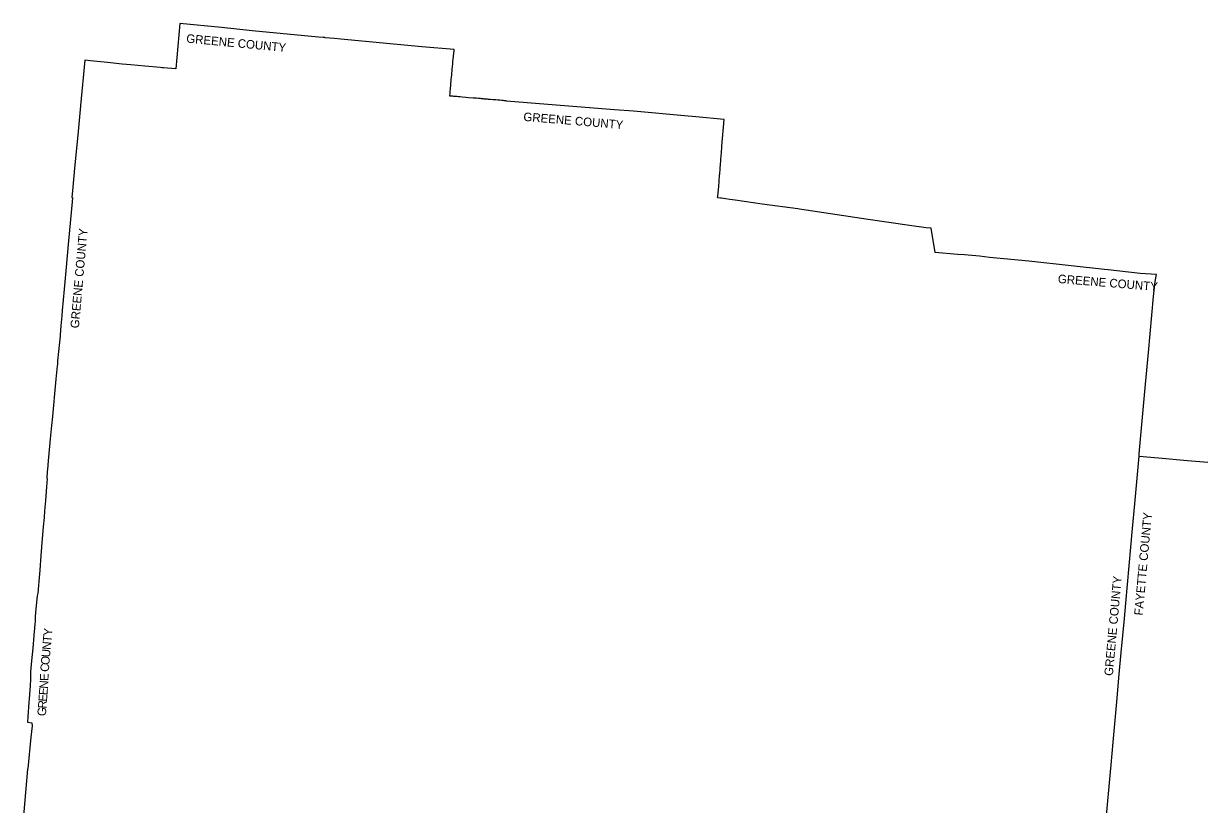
# Model space of a CAD drawing. Extents: x 1442749 to 1756758, y 235267 to 677782.
# Drawn here: x 1514077 to 1651408, y 586789 to 677782 of the extents above; entities that cross this region are included whole.
import ezdxf

# ---------------------------------------------------------------- set-up
doc = ezdxf.new("R2010")
doc.units = 0
doc.layers.add('GM_X_Adjacent_County', color=7, linetype='Continuous')
doc.layers.add('GM_X_Adjacent_County_Text', color=7, linetype='Continuous')

msp = doc.modelspace()

# ---------------------------------------------------------------- linework, layer by layer
at = {"layer": 'GM_X_Adjacent_County'}
for points in [[(1640197, 585063), (1640696, 590579), (1640772, 591419), (1641010, 594042), (1641435, 598750), (1641726, 601963), (1641954, 604485), (1642314, 608472), (1642473, 610227), (1643260, 618938), (1643522, 621830), (1644023, 627376), (1644047, 627642), (1644788, 635767), (1645124, 639449), (1645710, 645966), (1645905, 647740), (1646054, 648559), (1644155, 648666), (1640422, 649068), (1640009, 649114), (1636122, 649546), (1631173, 650097), (1626598, 650535), (1625424, 650665), (1624132, 650799), (1623695, 650826), (1622857, 650878), (1620274, 651118), (1619806, 653933), (1619239, 653996), (1617265, 654250), (1612466, 654942), (1604465, 656151), (1604274, 656176), (1600121, 656741), (1596967, 657204), (1596349, 657295), (1595866, 657359), (1595384, 657425), (1595267, 657439), (1594963, 657480), (1594917, 657488), (1594938, 657643), (1595059, 658846), (1595073, 659009), (1595093, 659204), (1595104, 659335), (1595118, 659531), (1595126, 659678), (1595140, 659842), (1595148, 659923), (1595164, 660136), (1595173, 660253), (1595186, 660399), (1595213, 660707), (1595240, 661033), (1595257, 661229), (1595263, 661304), (1595277, 661490), (1595297, 661719), (1595309, 661866), (1595319, 661997), (1595381, 662748), (1595402, 663010), (1595412, 663157), (1595426, 663320), (1595434, 663418), (1595436, 663451), (1595436, 663458), (1595437, 663467), (1595437, 663472), (1595438, 663478), (1595438, 663482), (1595705, 666584), (1592391, 666912), (1591062, 667038), (1585119, 667576), (1582933, 667735), (1578532, 668072), (1570322, 668755), (1570312, 668760), (1570301, 668764), (1570269, 668771), (1570203, 668779), (1570072, 668792), (1569942, 668804), (1569778, 668819), (1569560, 668838), (1569337, 668856), (1569091, 668878), (1569047, 668882), (1568879, 668898), (1568732, 668911), (1568470, 668934), (1568369, 668944), (1568241, 668953), (1568110, 668962), (1567897, 668978), (1567750, 668991), (1567669, 668999), (1567522, 669011), (1567440, 669018), (1567293, 669031), (1567195, 669040), (1567080, 669050), (1566853, 669071), (1566657, 669087), (1566452, 669103), (1565919, 669147), (1565611, 669175), (1565159, 669214), (1564950, 669232), (1564747, 669248), (1564535, 669265), (1564360, 669280), (1564217, 669293), (1564081, 669304), (1563861, 669322), (1563728, 669335), (1563736, 669409), (1563757, 669620), (1563769, 669761), (1563785, 669918), (1563802, 670123), (1563818, 670298), (1563834, 670494), (1563847, 670625), (1563857, 670723), (1563867, 670837), (1563885, 671033), (1563908, 671262), (1563960, 671817), (1563976, 671997), (1563999, 672242), (1564021, 672471), (1564077, 673086), (1564099, 673317), (1564227, 674652), (1564236, 674766), (1560479, 675078), (1551023, 675968), (1550299, 676036), (1549222, 676138), (1549164, 676143), (1549055, 676153), (1548977, 676162), (1548435, 676212), (1540699, 676942), (1537119, 677318), (1532283, 677782), (1532041, 675147), (1531797, 672489), (1530391, 672620), (1530185, 672639), (1530038, 672653), (1528215, 672823), (1526582, 672974), (1525567, 673069), (1523836, 673230), (1521863, 673437), (1521202, 673511), (1520709, 668235), (1520705, 668193), (1520384, 664777), (1520023, 660938), (1519813, 658703), (1519703, 657526), (1519767, 657522), (1519721, 657005), (1519315, 652452), (1519006, 648972), (1518813, 646827), (1518591, 644340), (1518536, 643720), (1518431, 642543), (1518332, 641513), (1518326, 641371), (1518259, 640662), (1518157, 639578), (1518047, 638486), (1518013, 638056), (1517996, 637880), (1517956, 637494), (1517851, 636348), (1517401, 631589), (1517372, 631282), (1517339, 630940), (1517193, 629398), (1517070, 628091), (1516950, 626823), (1516853, 625802), (1516837, 625626), (1516829, 625517), (1516813, 625303), (1516799, 625124), (1516799, 624956), (1516805, 624838), (1516816, 624734), (1516766, 623815), (1516721, 623276), (1516627, 622180), (1516526, 620993), (1516461, 620230), (1516373, 619132), (1516260, 617762), (1516180, 616799), (1516178, 616786), (1516098, 615814), (1515954, 614086), (1515919, 613667), (1515732, 611412), (1515652, 611078), (1515518, 609565), (1515445, 608707), (1515409, 608098), (1515389, 607781), (1515372, 607596), (1515366, 607536), (1515339, 607244), (1515313, 606977), (1515268, 606492), (1515139, 605013), (1515012, 603538), (1514900, 602242), (1514882, 601803), (1514878, 601372), (1514833, 600600), (1514720, 599092), (1514692, 598721), (1514563, 596991), (1514516, 596366), (1515043, 596304), (1515079, 595944), (1515011, 595290), (1514942, 594632), (1514556, 590959), (1514552, 590906), (1514077, 585460)], [(1640197, 585063), (1640696, 590579), (1640772, 591419), (1641010, 594042), (1641435, 598750), (1641726, 601963), (1641954, 604485), (1642314, 608472), (1642473, 610227), (1643260, 618938), (1643522, 621830), (1644023, 627376), (1646278, 627176), (1649675, 626876), (1652057, 626672)]]:
    msp.add_lwpolyline(points, dxfattribs=at)

# ---------------------------------------------------------------- texts
at = {"layer": 'GM_X_Adjacent_County_Text'}
for s, rotation, p in [('GREENE COUNTY', 354.62036, (1532998, 675568)), ('GREENE COUNTY', 355.23019, (1572274, 666449)), ('GREENE COUNTY', 84.93941, (1520512, 642241)), ('GREENE COUNTY', 355.3697, (1634537, 647558)), ('FAYETTE COUNTY', 84.82454, (1644447, 608776)), ('GREENE COUNTY', 84.81678, (1640964, 601736)), ('Y', 84.95893, (1517370, 606400)), ('N', 84.96056, (1517226, 604774)), ('T', 84.95747, (1517304, 605655)), ('U', 84.98892, (1517149, 603893)), ('C', 85.47575, (1517010, 602202)), ('O', 85.11823, (1517074, 603012)), ('E', 88.0722, (1516966, 601164)), ('E', 85.86204, (1516852, 599493)), ('N', 86.24938, (1516906, 600247)), ('R', 85.68853, (1516735, 597932)), ('E', 85.7317, (1516796, 598745)), ('G', 85.68064, (1516668, 597050))]:
    msp.add_text(s, height=1000, rotation=rotation, dxfattribs=at).set_placement(p)

doc.saveas('drawing.dxf')
